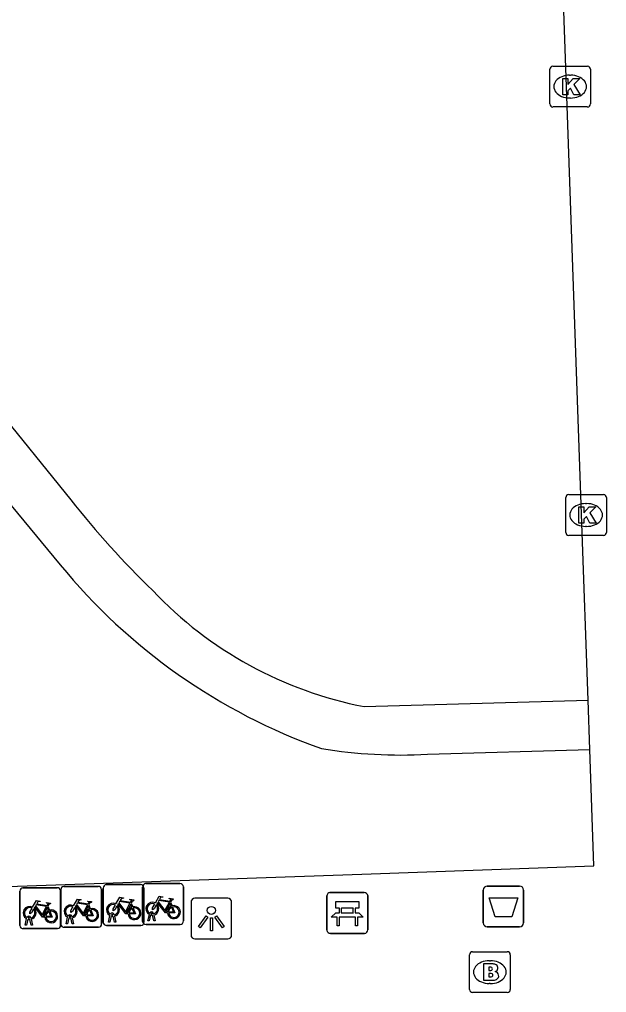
# Model space of a CAD drawing. Extents: x 160557 to 161245, y 385330 to 386505.
# Drawn here: x 160975.29 to 160989.69, y 386236.09 to 386259.95 of the extents above; entities that cross this region are included whole.
import ezdxf

# ---------------------------------------------------------------- set-up
doc = ezdxf.new("R2010")
doc.units = 0
for name, color, linetype in [('IMGEO_Afvalbak', 7, 'Continuous'), ('IMGEO_Bank', 7, 'Continuous'), ('IMGEO_Brandkraan', 7, 'Continuous'), ('IMGEO_Fietsenrek', 7, 'Continuous'), ('IMGEO_Kolk', 7, 'Continuous'), ('IMGEO_Lichtpunt', 7, 'Continuous'), ('IMGEO_Rijbaan_lokaal_open', 7, 'Continuous'), ('IMGEO_Voetpad_open', 7, 'Continuous')]:
    doc.layers.add(name, color=color, linetype=linetype)

msp = doc.modelspace()

# ---------------------------------------------------------------- linework, layer by layer
at = {"layer": 'IMGEO_Afvalbak'}
for p, q in [((160986.666, 386237.799), (160986.666, 386238.599)), ((160986.666, 386238.599), (160986.666, 386237.799)), ((160986.766, 386238.699), (160987.556, 386238.699)), ((160987.556, 386238.699), (160986.766, 386238.699)), ((160987.656, 386238.599), (160987.656, 386237.799)), ((160987.656, 386237.799), (160987.656, 386238.599)), ((160987.556, 386237.699), (160986.766, 386237.699)), ((160986.766, 386237.699), (160987.556, 386237.699))]:
    msp.add_line(p, q, dxfattribs=at)
msp.add_lwpolyline([(160986.809, 386238.413), (160987.513, 386238.413), (160987.364, 386237.943), (160986.958, 386237.943), (160986.809, 386238.413)], dxfattribs=at)
for centre, start, end in [((160986.766, 386238.599), 90, 180), ((160986.766, 386238.599), 90, 180), ((160987.556, 386238.599), 0, 90), ((160987.556, 386238.599), 360, 90), ((160986.766, 386237.799), 180, 270), ((160986.766, 386237.799), 180, 270), ((160987.556, 386237.799), 270, 0), ((160987.556, 386237.799), 270, 0)]:
    msp.add_arc(centre, 0.1, start, end, dxfattribs=at)
at = {"layer": 'IMGEO_Bank'}
for p, q in [((160982.832, 386237.615), (160982.832, 386238.456)), ((160982.832, 386238.456), (160982.832, 386237.615)), ((160982.907, 386238.54), (160983.748, 386238.54)), ((160983.748, 386238.54), (160982.907, 386238.54)), ((160983.832, 386238.465), (160983.832, 386237.624)), ((160983.832, 386237.624), (160983.832, 386238.465)), ((160983.141, 386238.046), (160983.141, 386238.152)), ((160983.185, 386238.152), (160983.185, 386238.046)), ((160983.473, 386238.158), (160983.191, 386238.158)), ((160983.479, 386238.046), (160983.479, 386238.152)), ((160983.523, 386238.152), (160983.523, 386238.046)), ((160983.529, 386237.938), (160983.136, 386237.938)), ((160983.191, 386238.04), (160983.473, 386238.04)), ((160983.757, 386237.54), (160982.916, 386237.54)), ((160982.916, 386237.54), (160983.757, 386237.54))]:
    msp.add_line(p, q, dxfattribs=at)
for points in [[(160983.135, 386238.158), (160983.049, 386238.158), (160983.049, 386238.319), (160983.612, 386238.319), (160983.612, 386238.158), (160983.529, 386238.158)], [(160983.079, 386237.938), (160982.937, 386237.938), (160983.049, 386238.04), (160983.135, 386238.04)], [(160983.129, 386237.931), (160983.129, 386237.724), (160983.086, 386237.724), (160983.086, 386237.931)], [(160983.529, 386238.04), (160983.612, 386238.04), (160983.724, 386237.938), (160983.585, 386237.938)], [(160983.579, 386237.931), (160983.579, 386237.724), (160983.535, 386237.724), (160983.535, 386237.931)]]:
    msp.add_lwpolyline(points, dxfattribs=at)
for centre, radius, start, end in [((160982.91, 386238.462), 0.0779, 92.4484, 184.2845), ((160982.91, 386238.462), 0.0779, 92.4484, 184.2845), ((160983.754, 386238.462), 0.0779, 2.4484, 94.2845), ((160983.754, 386238.462), 0.0779, 2.4484, 94.2845), ((160983.134, 386238.151), 0.00671, 2.8957, 87.1043), ((160983.191, 386238.151), 0.00671, 92.8957, 177.1043), ((160983.473, 386238.151), 0.00671, 2.8957, 87.1043), ((160983.53, 386238.151), 0.00671, 92.8957, 177.1043), ((160983.079, 386237.931), 0.00671, 2.8957, 87.1043), ((160983.136, 386237.931), 0.00671, 92.8957, 177.1043), ((160983.134, 386238.047), 0.00671, 272.8957, 357.1043), ((160983.191, 386238.047), 0.00671, 182.8957, 267.1043), ((160983.473, 386238.047), 0.00671, 272.8957, 357.1043), ((160983.53, 386238.047), 0.00671, 182.8957, 267.1043), ((160983.528, 386237.931), 0.00671, 2.8957, 87.1043), ((160983.585, 386237.931), 0.00671, 92.8957, 177.1043), ((160983.754, 386237.618), 0.0779, 272.4484, 4.2845), ((160983.754, 386237.618), 0.0779, 272.4484, 4.2845), ((160982.91, 386237.618), 0.0779, 182.4484, 274.2845), ((160982.91, 386237.618), 0.0779, 182.4484, 274.2845)]:
    msp.add_arc(centre, radius, start, end, dxfattribs=at)
at = {"layer": 'IMGEO_Brandkraan'}
for p, q in [((160986.328, 386236.163), (160986.328, 386237.015)), ((160986.403, 386237.089), (160987.255, 386237.089)), ((160987.329, 386237.015), (160987.329, 386236.163)), ((160986.816, 386236.869), (160986.841, 386236.869)), ((160986.839, 386236.309), (160986.814, 386236.309)), ((160987.255, 386236.089), (160986.403, 386236.089))]:
    msp.add_line(p, q, dxfattribs=at)
for points in [[(160986.328, 386236.163), (160986.328, 386237.015)], [(160986.403, 386237.089), (160987.255, 386237.089)], [(160987.329, 386237.015), (160987.329, 386236.163)], [(160986.676, 386236.789), (160986.676, 386236.389), (160986.889, 386236.389)], [(160986.907, 386236.789), (160986.676, 386236.789)], [(160986.855, 386236.708), (160986.801, 386236.708), (160986.801, 386236.632)], [(160986.801, 386236.632), (160986.854, 386236.632)], [(160986.863, 386236.556), (160986.801, 386236.556), (160986.801, 386236.475)], [(160986.801, 386236.475), (160986.863, 386236.475)], [(160987.255, 386236.089), (160986.403, 386236.089)]]:
    msp.add_lwpolyline(points, dxfattribs=at)
for centre, radius, start, end in [((160986.405, 386237.013), 0.0765, 91.552, 178.448), ((160986.405, 386237.013), 0.0765, 91.552, 178.448), ((160987.253, 386237.013), 0.0765, 1.552, 88.448), ((160987.253, 386237.013), 0.0765, 1.552, 88.448), ((160986.856, 386236.67), 0.0379, 267.8285, 90.9355), ((160986.911, 386236.644), 0.145, 59.4692, 91.5367), ((160986.936, 386236.691), 0.0922, 285.5137, 58.1501), ((160986.864, 386236.515), 0.0404, 269.8759, 90.5077), ((160986.941, 386236.499), 0.105, 301.3115, 78.989), ((160986.895, 386236.64), 0.251, 268.6676, 293.5347), ((160986.405, 386236.165), 0.0765, 181.552, 268.448), ((160986.405, 386236.165), 0.0765, 181.552, 268.448), ((160987.253, 386236.165), 0.0765, 271.552, 358.448), ((160987.253, 386236.165), 0.0765, 271.552, 358.448)]:
    msp.add_arc(centre, radius, start, end, dxfattribs=at)
for centre, major_axis, ratio, start_param, end_param in [((160986.815, 386236.589), (-0.387, 0.002), 0.722429, 4.712389, 7.853982), ((160986.84, 386236.589), (-0.39, 0.002), 0.717154, 1.570796, 4.712389)]:
    msp.add_ellipse(centre, major_axis=major_axis, ratio=ratio, start_param=start_param, end_param=end_param, dxfattribs=at)
at = {"layer": 'IMGEO_Fietsenrek'}
for p, q in [((160975.374, 386238.656), (160976.215, 386238.656)), ((160976.215, 386238.656), (160975.374, 386238.656)), ((160976.299, 386238.581), (160976.299, 386237.74)), ((160976.299, 386237.74), (160976.299, 386238.581)), ((160976.304, 386237.766), (160976.304, 386238.607)), ((160976.304, 386238.607), (160976.304, 386237.766)), ((160976.379, 386238.691), (160977.22, 386238.691)), ((160977.22, 386238.691), (160976.379, 386238.691)), ((160977.304, 386238.616), (160977.304, 386237.775)), ((160977.304, 386237.775), (160977.304, 386238.616)), ((160977.343, 386237.809), (160977.343, 386238.65)), ((160977.343, 386238.65), (160977.343, 386237.809)), ((160977.418, 386238.734), (160978.259, 386238.734)), ((160978.259, 386238.734), (160977.418, 386238.734)), ((160978.31, 386237.834), (160978.31, 386238.675)), ((160978.31, 386238.675), (160978.31, 386237.834)), ((160978.343, 386238.659), (160978.343, 386237.818)), ((160978.343, 386237.818), (160978.343, 386238.659)), ((160978.385, 386238.759), (160979.226, 386238.759)), ((160979.226, 386238.759), (160978.385, 386238.759)), ((160979.31, 386238.684), (160979.31, 386237.843)), ((160979.31, 386237.843), (160979.31, 386238.684)), ((160975.299, 386237.731), (160975.299, 386238.572)), ((160975.299, 386238.572), (160975.299, 386237.731)), ((160975.986, 386238.205), (160976.022, 386238.11)), ((160976.991, 386238.24), (160977.027, 386238.145)), ((160978.03, 386238.283), (160978.066, 386238.188)), ((160978.997, 386238.308), (160979.033, 386238.213)), ((160975.426, 386237.74), (160975.465, 386237.9)), ((160975.495, 386237.888), (160975.46, 386237.74)), ((160975.537, 386237.912), (160975.536, 386237.916)), ((160975.578, 386237.74), (160975.544, 386237.882)), ((160975.568, 386237.923), (160975.569, 386237.916)), ((160975.576, 386237.886), (160975.611, 386237.74)), ((160976.431, 386237.775), (160976.47, 386237.935)), ((160976.5, 386237.923), (160976.465, 386237.775)), ((160976.542, 386237.947), (160976.541, 386237.951)), ((160976.583, 386237.775), (160976.549, 386237.917)), ((160976.573, 386237.958), (160976.574, 386237.951)), ((160976.581, 386237.921), (160976.616, 386237.775)), ((160977.47, 386237.818), (160977.509, 386237.978)), ((160977.539, 386237.966), (160977.504, 386237.818)), ((160977.581, 386237.99), (160977.58, 386237.994)), ((160977.622, 386237.818), (160977.588, 386237.96)), ((160977.612, 386238.001), (160977.613, 386237.994)), ((160977.62, 386237.964), (160977.655, 386237.818)), ((160978.437, 386237.843), (160978.476, 386238.003)), ((160978.506, 386237.991), (160978.471, 386237.843)), ((160978.548, 386238.015), (160978.547, 386238.019)), ((160978.589, 386237.843), (160978.555, 386237.985)), ((160978.579, 386238.026), (160978.58, 386238.019)), ((160978.587, 386237.989), (160978.622, 386237.843)), ((160976.224, 386237.656), (160975.383, 386237.656)), ((160975.383, 386237.656), (160976.224, 386237.656)), ((160975.46, 386237.74), (160975.426, 386237.74)), ((160975.611, 386237.74), (160975.578, 386237.74)), ((160977.229, 386237.691), (160976.388, 386237.691)), ((160976.388, 386237.691), (160977.229, 386237.691)), ((160976.465, 386237.775), (160976.431, 386237.775)), ((160976.616, 386237.775), (160976.583, 386237.775)), ((160978.268, 386237.734), (160977.427, 386237.734)), ((160977.427, 386237.734), (160978.268, 386237.734)), ((160977.504, 386237.818), (160977.47, 386237.818)), ((160977.655, 386237.818), (160977.622, 386237.818)), ((160979.235, 386237.759), (160978.394, 386237.759)), ((160978.394, 386237.759), (160979.235, 386237.759)), ((160978.471, 386237.843), (160978.437, 386237.843)), ((160978.622, 386237.843), (160978.589, 386237.843))]:
    msp.add_line(p, q, dxfattribs=at)
for points in [[(160975.612, 386238.182), (160975.707, 386238.346), (160975.793, 386238.332), (160975.795, 386238.323), (160975.739, 386238.312), (160975.712, 386238.267), (160975.968, 386238.226)], [(160976.617, 386238.217), (160976.712, 386238.381), (160976.798, 386238.367), (160976.8, 386238.358), (160976.744, 386238.347), (160976.717, 386238.302), (160976.973, 386238.261)], [(160977.656, 386238.26), (160977.751, 386238.424), (160977.837, 386238.41), (160977.839, 386238.401), (160977.783, 386238.39), (160977.756, 386238.345), (160978.012, 386238.304)], [(160978.012, 386238.304), (160978.037, 386238.353), (160978.031, 386238.357), (160978.008, 386238.361), (160977.996, 386238.368), (160977.995, 386238.371), (160977.997, 386238.376), (160978.092, 386238.361), (160978.094, 386238.351), (160978.084, 386238.338), (160978.072, 386238.332), (160978.058, 386238.338), (160978.03, 386238.283)], [(160978.623, 386238.285), (160978.718, 386238.449), (160978.804, 386238.435), (160978.806, 386238.426), (160978.75, 386238.415), (160978.723, 386238.37), (160978.979, 386238.329)], [(160978.966, 386238.304), (160978.709, 386238.345), (160978.692, 386238.316), (160978.859, 386238.096), (160978.966, 386238.304)], [(160978.979, 386238.329), (160979.004, 386238.378), (160978.998, 386238.382), (160978.975, 386238.386), (160978.963, 386238.393), (160978.962, 386238.396), (160978.964, 386238.401), (160979.059, 386238.386), (160979.061, 386238.376), (160979.051, 386238.363), (160979.039, 386238.357), (160979.025, 386238.363), (160978.997, 386238.308)], [(160975.633, 386238.13), (160975.581, 386238.04), (160975.541, 386238.015), (160975.542, 386238.062), (160975.597, 386238.156)], [(160975.908, 386237.938), (160975.858, 386237.938), (160975.667, 386238.189), (160975.648, 386238.157)], [(160975.955, 386238.201), (160975.698, 386238.242), (160975.681, 386238.213), (160975.848, 386237.993), (160975.955, 386238.201)], [(160976.003, 386238.103), (160975.973, 386238.18), (160975.864, 386237.962), (160975.907, 386237.962)], [(160975.968, 386238.226), (160975.993, 386238.275), (160975.987, 386238.279), (160975.964, 386238.283), (160975.952, 386238.29), (160975.951, 386238.293), (160975.953, 386238.298), (160976.048, 386238.283), (160976.05, 386238.273), (160976.04, 386238.26), (160976.028, 386238.254), (160976.014, 386238.26), (160975.986, 386238.205)], [(160976.638, 386238.165), (160976.586, 386238.075), (160976.546, 386238.05), (160976.547, 386238.097), (160976.602, 386238.191)], [(160976.913, 386237.973), (160976.863, 386237.973), (160976.672, 386238.224), (160976.653, 386238.192)], [(160976.96, 386238.236), (160976.703, 386238.277), (160976.686, 386238.248), (160976.853, 386238.028), (160976.96, 386238.236)], [(160977.008, 386238.138), (160976.978, 386238.215), (160976.869, 386237.997), (160976.912, 386237.997)], [(160976.942, 386237.997), (160977.062, 386237.996), (160977.018, 386238.11)], [(160977.038, 386238.117), (160977.093, 386237.972), (160976.943, 386237.972)], [(160976.973, 386238.261), (160976.998, 386238.31), (160976.992, 386238.314), (160976.969, 386238.318), (160976.957, 386238.325), (160976.956, 386238.328), (160976.958, 386238.333), (160977.053, 386238.318), (160977.055, 386238.308), (160977.045, 386238.295), (160977.033, 386238.289), (160977.019, 386238.295), (160976.991, 386238.24)], [(160977.677, 386238.208), (160977.625, 386238.118), (160977.585, 386238.093), (160977.586, 386238.14), (160977.641, 386238.234)], [(160977.952, 386238.016), (160977.902, 386238.016), (160977.711, 386238.267), (160977.692, 386238.235)], [(160977.999, 386238.279), (160977.742, 386238.32), (160977.725, 386238.291), (160977.892, 386238.071), (160977.999, 386238.279)], [(160978.047, 386238.181), (160978.017, 386238.258), (160977.908, 386238.04), (160977.951, 386238.04)], [(160977.981, 386238.04), (160978.101, 386238.039), (160978.057, 386238.153)], [(160978.077, 386238.16), (160978.132, 386238.015), (160977.982, 386238.015)], [(160978.644, 386238.233), (160978.592, 386238.143), (160978.552, 386238.118), (160978.553, 386238.165), (160978.608, 386238.259)], [(160978.919, 386238.041), (160978.869, 386238.041), (160978.678, 386238.292), (160978.659, 386238.26)], [(160979.014, 386238.206), (160978.984, 386238.283), (160978.875, 386238.065), (160978.918, 386238.065)], [(160978.948, 386238.065), (160979.068, 386238.064), (160979.024, 386238.178)], [(160979.044, 386238.185), (160979.099, 386238.04), (160978.949, 386238.04)], [(160975.937, 386237.962), (160976.057, 386237.961), (160976.013, 386238.075)], [(160976.033, 386238.082), (160976.088, 386237.937), (160975.938, 386237.937)]]:
    msp.add_lwpolyline(points, dxfattribs=at)
for centre, radius, start, end in [((160975.377, 386238.578), 0.0779, 92.4484, 184.2845), ((160975.377, 386238.578), 0.0779, 92.4484, 184.2845), ((160976.221, 386238.578), 0.0779, 2.4484, 94.2845), ((160976.221, 386238.578), 0.0779, 2.4484, 94.2845), ((160976.382, 386238.613), 0.0779, 92.4484, 184.2845), ((160976.382, 386238.613), 0.0779, 92.4484, 184.2845), ((160977.226, 386238.613), 0.0779, 2.4484, 94.2845), ((160977.226, 386238.613), 0.0779, 2.4484, 94.2845), ((160977.421, 386238.656), 0.0779, 92.4484, 184.2845), ((160977.421, 386238.656), 0.0779, 92.4484, 184.2845), ((160978.265, 386238.656), 0.0779, 2.4484, 94.2845), ((160978.265, 386238.656), 0.0779, 2.4484, 94.2845), ((160978.388, 386238.681), 0.0779, 92.4484, 184.2845), ((160978.388, 386238.681), 0.0779, 92.4484, 184.2845), ((160979.232, 386238.681), 0.0779, 2.4484, 94.2845), ((160979.232, 386238.681), 0.0779, 2.4484, 94.2845), ((160975.539, 386238.041), 0.159, 62.6766, 242.1369), ((160975.539, 386238.041), 0.129, 63.3192, 238.903), ((160975.539, 386238.041), 0.129, 283.6043, 43.4302), ((160975.539, 386238.041), 0.159, 283.5766, 46.6042), ((160976.066, 386237.957), 0.159, 113.3408, 178.3217), ((160976.066, 386237.957), 0.159, 187.0065, 105.7708), ((160976.544, 386238.076), 0.159, 62.6766, 242.1369), ((160976.544, 386238.076), 0.129, 63.3192, 238.903), ((160976.544, 386238.076), 0.129, 283.6043, 43.4302), ((160976.544, 386238.076), 0.159, 283.5766, 46.6042), ((160977.071, 386237.992), 0.159, 113.3408, 178.3217), ((160977.071, 386237.992), 0.159, 187.0065, 105.7708), ((160977.071, 386237.992), 0.129, 113.923, 177.9556), ((160977.071, 386237.992), 0.129, 188.6715, 104.5883), ((160977.583, 386238.119), 0.159, 62.6766, 242.1369), ((160977.583, 386238.119), 0.129, 63.3192, 238.903), ((160977.583, 386238.119), 0.129, 283.6043, 43.4302), ((160977.583, 386238.119), 0.159, 283.5766, 46.6042), ((160978.11, 386238.035), 0.159, 113.3408, 178.3217), ((160978.11, 386238.035), 0.159, 187.0065, 105.7708), ((160978.11, 386238.035), 0.129, 113.923, 177.9556), ((160978.11, 386238.035), 0.129, 188.6715, 104.5883), ((160978.55, 386238.144), 0.159, 62.6766, 242.1369), ((160978.55, 386238.144), 0.129, 63.3192, 238.903), ((160978.55, 386238.144), 0.129, 283.6043, 43.4302), ((160978.55, 386238.144), 0.159, 283.5766, 46.6042), ((160979.077, 386238.06), 0.159, 113.3408, 178.3217), ((160979.077, 386238.06), 0.159, 187.0065, 105.7708), ((160979.077, 386238.06), 0.129, 113.923, 177.9556), ((160979.077, 386238.06), 0.129, 188.6715, 104.5883), ((160975.519, 386237.912), 0.0499, 12.8025, 158.6934), ((160975.539, 386238.041), 0.159, 253.9967, 271.7867), ((160975.519, 386237.912), 0.0174, 12.8025, 163.4502), ((160975.539, 386238.041), 0.129, 253.415, 269.0204), ((160976.066, 386237.957), 0.129, 113.923, 177.9556), ((160976.066, 386237.957), 0.129, 188.6715, 104.5883), ((160976.524, 386237.947), 0.0499, 12.8025, 158.6934), ((160976.544, 386238.076), 0.159, 253.9967, 271.7867), ((160976.524, 386237.947), 0.0174, 12.8025, 163.4502), ((160976.544, 386238.076), 0.129, 253.415, 269.0204), ((160977.563, 386237.99), 0.0499, 12.8025, 158.6934), ((160977.583, 386238.119), 0.159, 253.9967, 271.7867), ((160977.563, 386237.99), 0.0174, 12.8025, 163.4502), ((160977.583, 386238.119), 0.129, 253.415, 269.0204), ((160978.53, 386238.015), 0.0499, 12.8025, 158.6934), ((160978.55, 386238.144), 0.159, 253.9967, 271.7867), ((160978.53, 386238.015), 0.0174, 12.8025, 163.4502), ((160978.55, 386238.144), 0.129, 253.415, 269.0204), ((160975.377, 386237.734), 0.0779, 182.4484, 274.2845), ((160975.377, 386237.734), 0.0779, 182.4484, 274.2845), ((160976.221, 386237.734), 0.0779, 272.4484, 4.2845), ((160976.221, 386237.734), 0.0779, 272.4484, 4.2845), ((160976.382, 386237.769), 0.0779, 182.4484, 274.2845), ((160976.382, 386237.769), 0.0779, 182.4484, 274.2845), ((160977.226, 386237.769), 0.0779, 272.4484, 4.2845), ((160977.226, 386237.769), 0.0779, 272.4484, 4.2845), ((160977.421, 386237.812), 0.0779, 182.4484, 274.2845), ((160977.421, 386237.812), 0.0779, 182.4484, 274.2845), ((160978.265, 386237.812), 0.0779, 272.4484, 4.2845), ((160978.265, 386237.812), 0.0779, 272.4484, 4.2845), ((160978.388, 386237.837), 0.0779, 182.4484, 274.2845), ((160978.388, 386237.837), 0.0779, 182.4484, 274.2845), ((160979.232, 386237.837), 0.0779, 272.4484, 4.2845), ((160979.232, 386237.837), 0.0779, 272.4484, 4.2845)]:
    msp.add_arc(centre, radius, start, end, dxfattribs=at)
at = {"layer": 'IMGEO_Kolk'}
for p, q in [((160988.298, 386257.876), (160988.298, 386258.728)), ((160988.373, 386258.802), (160989.225, 386258.802)), ((160989.299, 386258.728), (160989.299, 386257.876)), ((160988.786, 386258.582), (160988.811, 386258.582)), ((160988.809, 386258.022), (160988.784, 386258.022)), ((160989.225, 386257.802), (160988.373, 386257.802)), ((160988.69, 386247.372), (160988.69, 386248.224)), ((160988.765, 386248.298), (160989.617, 386248.298)), ((160989.691, 386248.224), (160989.691, 386247.372)), ((160989.178, 386248.078), (160989.203, 386248.078)), ((160989.201, 386247.518), (160989.176, 386247.518)), ((160989.617, 386247.298), (160988.765, 386247.298))]:
    msp.add_line(p, q, dxfattribs=at)
for points in [[(160988.298, 386257.876), (160988.298, 386258.728)], [(160988.373, 386258.802), (160989.225, 386258.802)], [(160989.299, 386258.728), (160989.299, 386257.876)], [(160988.619, 386258.502), (160988.742, 386258.502), (160988.742, 386258.351), (160988.872, 386258.502), (160989.036, 386258.502), (160988.89, 386258.351), (160989.043, 386258.102), (160988.891, 386258.102), (160988.806, 386258.266), (160988.742, 386258.199), (160988.742, 386258.102), (160988.619, 386258.102), (160988.619, 386258.502)], [(160989.225, 386257.802), (160988.373, 386257.802)], [(160988.69, 386247.372), (160988.69, 386248.224)], [(160988.765, 386248.298), (160989.617, 386248.298)], [(160989.691, 386248.224), (160989.691, 386247.372)], [(160989.011, 386247.998), (160989.134, 386247.998), (160989.134, 386247.847), (160989.264, 386247.998), (160989.428, 386247.998), (160989.282, 386247.847), (160989.435, 386247.598), (160989.283, 386247.598), (160989.198, 386247.762), (160989.134, 386247.695), (160989.134, 386247.598), (160989.011, 386247.598), (160989.011, 386247.998)], [(160989.617, 386247.298), (160988.765, 386247.298)]]:
    msp.add_lwpolyline(points, dxfattribs=at)
for centre, start, end in [((160988.375, 386258.726), 91.552, 178.448), ((160988.375, 386258.726), 91.552, 178.448), ((160989.223, 386258.726), 1.552, 88.448), ((160989.223, 386258.726), 1.552, 88.448), ((160988.375, 386257.878), 181.552, 268.448), ((160988.375, 386257.878), 181.552, 268.448), ((160989.223, 386257.878), 271.552, 358.448), ((160989.223, 386257.878), 271.552, 358.448), ((160988.767, 386248.222), 91.552, 178.448), ((160988.767, 386248.222), 91.552, 178.448), ((160989.615, 386248.222), 1.552, 88.448), ((160989.615, 386248.222), 1.552, 88.448), ((160988.767, 386247.374), 181.552, 268.448), ((160988.767, 386247.374), 181.552, 268.448), ((160989.615, 386247.374), 271.552, 358.448), ((160989.615, 386247.374), 271.552, 358.448)]:
    msp.add_arc(centre, 0.0765, start, end, dxfattribs=at)
for centre, major_axis, ratio, start_param, end_param in [((160988.785, 386258.302), (-0.387, 0.002), 0.722429, 4.712389, 7.853982), ((160988.81, 386258.302), (-0.39, 0.002), 0.717154, 1.570796, 4.712389), ((160989.177, 386247.798), (-0.387, 0.002), 0.722429, 4.712389, 7.853982), ((160989.202, 386247.798), (-0.39, 0.002), 0.717154, 1.570796, 4.712389)]:
    msp.add_ellipse(centre, major_axis=major_axis, ratio=ratio, start_param=start_param, end_param=end_param, dxfattribs=at)
at = {"layer": 'IMGEO_Lichtpunt'}
for p, q in [((160980.4, 386238.399), (160979.592, 386238.399)), ((160980.4, 386238.399), (160979.592, 386238.399)), ((160979.498, 386238.304), (160979.498, 386237.497)), ((160979.498, 386238.304), (160979.498, 386237.497)), ((160980.494, 386237.497), (160980.494, 386238.304)), ((160980.494, 386237.497), (160980.494, 386238.304)), ((160979.592, 386237.403), (160980.4, 386237.403)), ((160979.592, 386237.403), (160980.4, 386237.403))]:
    msp.add_line(p, q, dxfattribs=at)
for points in [[(160979.872, 386237.968), (160979.911, 386237.94), (160979.723, 386237.678), (160979.685, 386237.705), (160979.872, 386237.968)], [(160979.974, 386237.92), (160980.021, 386237.92), (160980.021, 386237.598), (160979.974, 386237.598), (160979.974, 386237.92)], [(160980.084, 386237.94), (160980.122, 386237.967), (160980.309, 386237.705), (160980.27, 386237.677), (160980.084, 386237.94)]]:
    msp.add_lwpolyline(points, dxfattribs=at)
msp.add_circle((160979.997, 386238.102), 0.0994, dxfattribs=at)
for centre, start, end in [((160979.592, 386238.304), 90, 180), ((160979.592, 386238.304), 90, 180), ((160980.4, 386238.304), 0, 90), ((160980.4, 386238.304), 0, 90), ((160979.592, 386237.497), 180, 270), ((160979.592, 386237.497), 180, 270), ((160980.4, 386237.497), 270, 0), ((160980.4, 386237.497), 270, 360)]:
    msp.add_arc(centre, 0.0946, start, end, dxfattribs=at)
at = {"layer": 'IMGEO_Rijbaan_lokaal_open'}
for points in [[(160989.24, 386243.256), (160989.087, 386247.587), (160988.085, 386275.995), (160944.362, 386274.442), (160944.275, 386276.906), (160940.297, 386276.761), (160938.174, 386276.684), (160936.5, 386276.623), (160922.467, 386276.113), (160916.379, 386275.892), (160916.727, 386266.406), (160922.836, 386266.648), (160923.086, 386260.496), (160923.128, 386260.498)], [(160989.282, 386242.051), (160989.24, 386243.256)], [(160930.591, 386239.026), (160930.651, 386237.142), (160983.686, 386238.993), (160989.383, 386239.192), (160989.282, 386242.051)]]:
    msp.add_lwpolyline(points, dxfattribs=at)
at = {"layer": 'IMGEO_Voetpad_open'}
for points in [[(160974.634, 386250.521), (160976.549, 386248.171)], [(160974.342, 386248.925), (160976.288, 386246.578)], [(160983.748, 386243.1), (160989.24, 386243.256)], [(160985.3, 386241.93), (160989.282, 386242.051)]]:
    msp.add_lwpolyline(points, dxfattribs=at)
for centre, radius, start, end in [((160993.388, 386261.342), 21.378, 218.0309, 226.0798), ((160987.577, 386255.822), 14.591, 219.3123, 250.4773), ((160985.584, 386252.609), 9.684, 223.4951, 259.0692), ((160984.639, 386253.844), 11.932, 260.6553, 273.178)]:
    msp.add_arc(centre, radius, start, end, dxfattribs=at)

doc.saveas('drawing.dxf')
